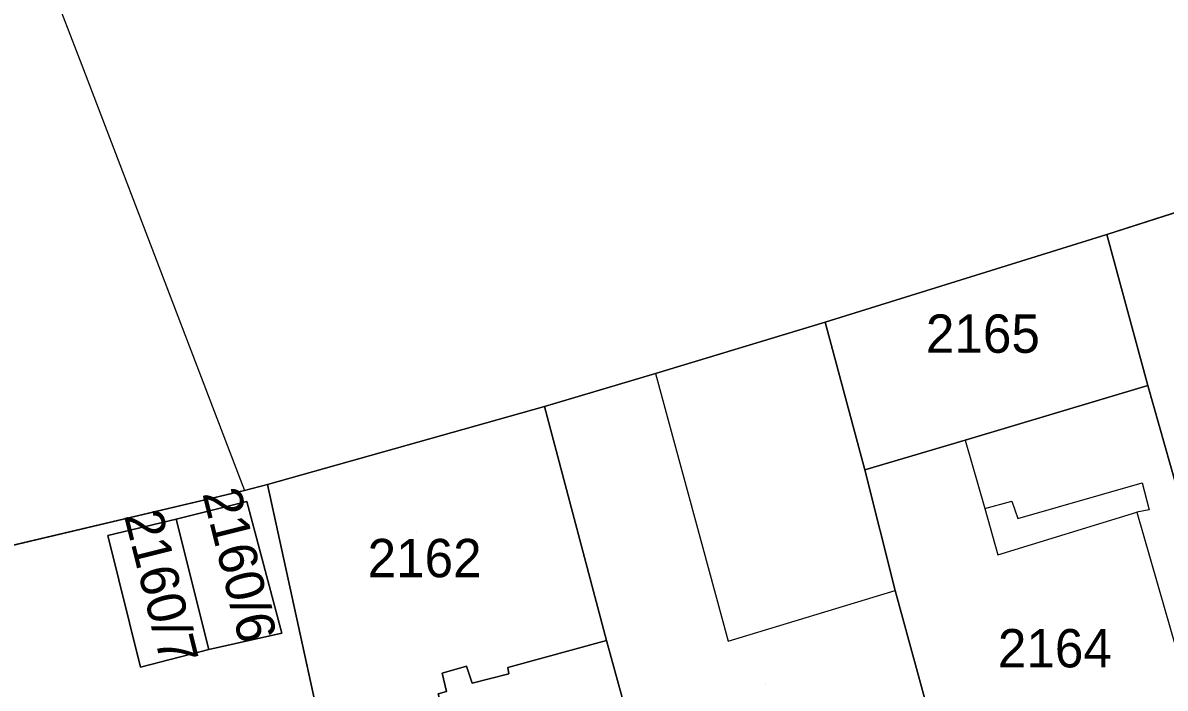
# Model space of a CAD drawing. Extents: x -263423 to -261326, y -1240067 to -1237864.
# Drawn here: x -262503 to -262443.4, y -1238800.1 to -1238765.4 of the extents above; entities that cross this region are included whole.
import ezdxf

# ---------------------------------------------------------------- set-up
doc = ezdxf.new("R2010")
doc.units = 0
for name, color, linetype in [('body_kn', 7, 'Continuous'), ('kladpar_druhypozemkov', 7, 'Continuous'), ('kladpar_hranice', 7, 'Continuous'), ('kladpar_parcelnecisla', 7, 'Continuous'), ('kladpar_plochy', 7, 'Continuous'), ('zappar_hrandruhpozemk', 7, 'Continuous')]:
    doc.layers.add(name, color=color, linetype=linetype)

msp = doc.modelspace()

# ---------------------------------------------------------------- linework, layer by layer
at = {"layer": 'body_kn'}
for p, q in [((-262499.8, -1238767.88), (-262499.8, -1238767.88)), ((-262499.8, -1238767.88), (-262499.8, -1238767.88)), ((-262446.4, -1238776.48), (-262446.4, -1238776.48)), ((-262446.4, -1238776.48), (-262446.4, -1238776.48)), ((-262461.1, -1238781.06), (-262461.1, -1238781.06)), ((-262461.1, -1238781.06), (-262461.1, -1238781.06)), ((-262469.95, -1238783.72), (-262469.95, -1238783.72)), ((-262469.95, -1238783.72), (-262469.95, -1238783.72)), ((-262444.26, -1238784.36), (-262444.26, -1238784.36)), ((-262444.26, -1238784.36), (-262444.26, -1238784.36)), ((-262475.74, -1238785.45), (-262475.74, -1238785.45)), ((-262475.74, -1238785.45), (-262475.74, -1238785.45)), ((-262453.8, -1238787.2), (-262453.8, -1238787.2)), ((-262453.8, -1238787.2), (-262453.8, -1238787.2)), ((-262459.02, -1238788.75), (-262459.02, -1238788.75)), ((-262491.4, -1238789.82), (-262491.4, -1238789.82)), ((-262490.19, -1238789.52), (-262490.19, -1238789.52)), ((-262444.56, -1238789.43), (-262444.56, -1238789.43)), ((-262491.28, -1238790.4), (-262491.28, -1238790.4)), ((-262491.28, -1238790.4), (-262491.28, -1238790.4)), ((-262451.36, -1238790.39), (-262451.36, -1238790.39)), ((-262452.76, -1238790.76), (-262452.76, -1238790.76)), ((-262452.76, -1238790.76), (-262452.76, -1238790.76)), ((-262444.83, -1238790.95), (-262444.83, -1238790.95)), ((-262444.2, -1238790.83), (-262444.2, -1238790.83)), ((-262494.97, -1238791.32), (-262494.97, -1238791.32)), ((-262494.97, -1238791.32), (-262494.97, -1238791.32)), ((-262451.05, -1238791.28), (-262451.05, -1238791.28)), ((-262498.53, -1238792.18), (-262498.53, -1238792.18)), ((-262452.09, -1238793.18), (-262452.09, -1238793.18)), ((-262457.44, -1238795.04), (-262457.44, -1238795.04)), ((-262489.45, -1238797.26), (-262489.45, -1238797.26)), ((-262472.51, -1238797.64), (-262472.51, -1238797.64)), ((-262472.51, -1238797.64), (-262472.51, -1238797.64)), ((-262466.16, -1238797.69), (-262466.16, -1238797.69)), ((-262493.26, -1238798.12), (-262493.26, -1238798.12)), ((-262496.83, -1238799.04), (-262496.83, -1238799.04)), ((-262481.09, -1238799.35), (-262481.09, -1238799.35)), ((-262479.82, -1238798.98), (-262479.82, -1238798.98)), ((-262477.66, -1238799.06), (-262477.66, -1238799.06)), ((-262477.6, -1238799.38), (-262477.6, -1238799.38)), ((-262479.51, -1238799.87), (-262479.51, -1238799.87))]:
    msp.add_line(p, q, dxfattribs=at)
at = {"layer": 'kladpar_druhypozemkov'}
for p, q in [((-262453, -1238780.75), (-262453, -1238780.75)), ((-262482.4, -1238791.95), (-262482.4, -1238791.95)), ((-262490.93, -1238793.99), (-262490.93, -1238793.99)), ((-262494.74, -1238794.86), (-262494.74, -1238794.86)), ((-262449.6, -1238796.85), (-262449.6, -1238796.85)), ((-262464.2, -1238799.95), (-262464.2, -1238799.95))]:
    msp.add_line(p, q, dxfattribs=at)
at = {"layer": 'kladpar_hranice'}
for points in [[(-262431.88, -1238771.84), (-262446.4, -1238776.48), (-262461.1, -1238781.06), (-262469.95, -1238783.72), (-262475.74, -1238785.45), (-262490.19, -1238789.52), (-262491.4, -1238789.82), (-262504.57, -1238792.93), (-262512.42, -1238773.12), (-262515.61, -1238765.06), (-262519.91, -1238754.22), (-262522.41, -1238748.16), (-262502.76, -1238740.86), (-262501.44, -1238742.71)], [(-262431.88, -1238771.84), (-262429.19, -1238781.88), (-262429.01, -1238782.52), (-262432.95, -1238783.82), (-262432.59, -1238785.28), (-262441.44, -1238787.87), (-262441.07, -1238789.08), (-262442.79, -1238789.57), (-262444.26, -1238784.36), (-262446.4, -1238776.48), (-262431.88, -1238771.84)], [(-262446.4, -1238776.48), (-262444.26, -1238784.36), (-262453.8, -1238787.2), (-262459.02, -1238788.75), (-262461.1, -1238781.06), (-262446.4, -1238776.48)], [(-262461.1, -1238781.06), (-262459.02, -1238788.75), (-262457.44, -1238795.04), (-262454.81, -1238804.7), (-262469.39, -1238808.96), (-262472.51, -1238797.64), (-262475.74, -1238785.45), (-262469.95, -1238783.72), (-262461.1, -1238781.06)], [(-262444.26, -1238784.36), (-262442.79, -1238789.57), (-262439.85, -1238800.06), (-262442.01, -1238800.74), (-262454.81, -1238804.7), (-262457.44, -1238795.04), (-262459.02, -1238788.75), (-262453.8, -1238787.2), (-262444.26, -1238784.36)], [(-262475.74, -1238785.45), (-262472.51, -1238797.64), (-262477.66, -1238799.06), (-262477.6, -1238799.38), (-262479.51, -1238799.87), (-262479.82, -1238798.98), (-262481.09, -1238799.35), (-262480.85, -1238800.31), (-262481.29, -1238800.43), (-262480.8, -1238802.34), (-262482.2, -1238802.7), (-262480.92, -1238807.22), (-262482.64, -1238807.71), (-262486.01, -1238808.7), (-262490.19, -1238789.52), (-262475.74, -1238785.45)], [(-262505.59, -1238801.89), (-262505.76, -1238799.92), (-262503.61, -1238799.87), (-262504.61, -1238798.21), (-262506.54, -1238793.55), (-262504.57, -1238792.93), (-262491.4, -1238789.82), (-262490.19, -1238789.52), (-262486.01, -1238808.7), (-262484.6, -1238813.59), (-262516.44, -1238822.29), (-262519.5, -1238815.28), (-262517.66, -1238814.27), (-262516.22, -1238817.78), (-262510.31, -1238815.28), (-262511.62, -1238811.96), (-262508.18, -1238810.39), (-262508.43, -1238809.63), (-262508.73, -1238807.46), (-262507.01, -1238806.14), (-262507.89, -1238804.35), (-262506.48, -1238803.47)], [(-262493.26, -1238798.12), (-262489.45, -1238797.26), (-262491.28, -1238790.4), (-262494.97, -1238791.32), (-262498.53, -1238792.18), (-262496.83, -1238799.04), (-262493.26, -1238798.12)], [(-262491.28, -1238790.4), (-262489.45, -1238797.26), (-262493.26, -1238798.12), (-262494.97, -1238791.32), (-262491.28, -1238790.4)], [(-262494.97, -1238791.32), (-262493.26, -1238798.12), (-262496.83, -1238799.04), (-262498.53, -1238792.18), (-262494.97, -1238791.32)], [(-262472.51, -1238797.64), (-262469.39, -1238808.96), (-262479.57, -1238812.05), (-262481.23, -1238812.54), (-262484.6, -1238813.59), (-262486.01, -1238808.7), (-262482.64, -1238807.71), (-262480.92, -1238807.22), (-262482.2, -1238802.7), (-262480.8, -1238802.34), (-262481.29, -1238800.43), (-262480.85, -1238800.31), (-262481.09, -1238799.35), (-262479.82, -1238798.98), (-262479.51, -1238799.87), (-262477.6, -1238799.38), (-262477.66, -1238799.06), (-262472.51, -1238797.64)]]:
    msp.add_lwpolyline(points, dxfattribs=at)
at = {"layer": 'kladpar_plochy'}
for p, q in [((-262431.88, -1238771.84), (-262446.4, -1238776.48)), ((-262446.4, -1238776.48), (-262461.1, -1238781.06)), ((-262461.1, -1238781.06), (-262469.95, -1238783.72)), ((-262469.95, -1238783.72), (-262475.74, -1238785.45)), ((-262475.74, -1238785.45), (-262490.19, -1238789.52)), ((-262504.57, -1238792.93), (-262491.4, -1238789.82)), ((-262491.4, -1238789.82), (-262504.57, -1238792.93)), ((-262491.4, -1238789.82), (-262490.19, -1238789.52)), ((-262490.19, -1238789.52), (-262491.4, -1238789.82)), ((-262490.19, -1238789.52), (-262486.01, -1238808.7)), ((-262491.28, -1238790.4), (-262494.97, -1238791.32)), ((-262489.45, -1238797.26), (-262491.28, -1238790.4)), ((-262494.97, -1238791.32), (-262498.53, -1238792.18)), ((-262498.53, -1238792.18), (-262496.83, -1238799.04)), ((-262493.26, -1238798.12), (-262489.45, -1238797.26)), ((-262496.83, -1238799.04), (-262493.26, -1238798.12))]:
    msp.add_line(p, q, dxfattribs=at)
for points in [[(-262431.88, -1238771.84), (-262429.19, -1238781.88), (-262429.01, -1238782.52), (-262432.95, -1238783.82), (-262432.59, -1238785.28), (-262441.44, -1238787.87), (-262441.07, -1238789.08), (-262442.79, -1238789.57), (-262444.26, -1238784.36), (-262446.4, -1238776.48)], [(-262446.4, -1238776.48), (-262444.26, -1238784.36), (-262453.8, -1238787.2), (-262459.02, -1238788.75), (-262461.1, -1238781.06)], [(-262461.1, -1238781.06), (-262459.02, -1238788.75), (-262457.44, -1238795.04), (-262454.81, -1238804.7), (-262469.39, -1238808.96), (-262472.51, -1238797.64), (-262475.74, -1238785.45), (-262469.95, -1238783.72)], [(-262444.26, -1238784.36), (-262442.79, -1238789.57), (-262439.85, -1238800.06), (-262442.01, -1238800.74), (-262454.81, -1238804.7), (-262457.44, -1238795.04), (-262459.02, -1238788.75), (-262453.8, -1238787.2)], [(-262475.74, -1238785.45), (-262472.51, -1238797.64), (-262477.66, -1238799.06), (-262477.6, -1238799.38), (-262479.51, -1238799.87), (-262479.82, -1238798.98), (-262481.09, -1238799.35), (-262480.85, -1238800.31), (-262481.29, -1238800.43), (-262480.8, -1238802.34), (-262482.2, -1238802.7), (-262480.92, -1238807.22), (-262482.64, -1238807.71), (-262486.01, -1238808.7), (-262490.19, -1238789.52)], [(-262491.28, -1238790.4), (-262489.45, -1238797.26), (-262493.26, -1238798.12), (-262494.97, -1238791.32)], [(-262494.97, -1238791.32), (-262493.26, -1238798.12), (-262496.83, -1238799.04), (-262498.53, -1238792.18)], [(-262472.51, -1238797.64), (-262469.39, -1238808.96), (-262479.57, -1238812.05), (-262481.23, -1238812.54), (-262484.6, -1238813.59), (-262486.01, -1238808.7), (-262482.64, -1238807.71), (-262480.92, -1238807.22), (-262482.2, -1238802.7), (-262480.8, -1238802.34), (-262481.29, -1238800.43), (-262480.85, -1238800.31), (-262481.09, -1238799.35), (-262479.82, -1238798.98), (-262479.51, -1238799.87), (-262477.6, -1238799.38), (-262477.66, -1238799.06)]]:
    msp.add_lwpolyline(points, close=True, dxfattribs=at)
at = {"layer": 'zappar_hrandruhpozemk'}
for p, q in [((-262499.8, -1238767.88), (-262491.4, -1238789.82)), ((-262469.95, -1238783.72), (-262466.16, -1238797.69)), ((-262466.16, -1238797.69), (-262457.44, -1238795.04))]:
    msp.add_line(p, q, dxfattribs=at)
for points in [[(-262495.67, -1238761.13), (-262501.62, -1238763.13), (-262499.8, -1238767.88)], [(-262453.8, -1238787.2), (-262452.76, -1238790.76), (-262452.09, -1238793.18)], [(-262452.76, -1238790.76), (-262451.36, -1238790.39), (-262451.05, -1238791.28), (-262444.56, -1238789.43), (-262444.2, -1238790.83), (-262444.83, -1238790.95)], [(-262452.09, -1238793.18), (-262444.83, -1238790.95), (-262442.01, -1238800.74)]]:
    msp.add_lwpolyline(points, dxfattribs=at)

# ---------------------------------------------------------------- texts
at = {"layer": 'kladpar_parcelnecisla'}
for s, p in [('2165', (-262455.842, -1238782.65)), ('2162', (-262484.974, -1238794.35)), ('2164', (-262452.087, -1238799.05))]:
    msp.add_text(s, height=2, dxfattribs=at).set_placement(p)
for s, p in [('2160/6', (-262493.603, -1238789.979)), ('2160/7', (-262497.692, -1238791.125))]:
    msp.add_text(s, height=2, rotation=284, dxfattribs=at).set_placement(p)

doc.saveas('drawing.dxf')
